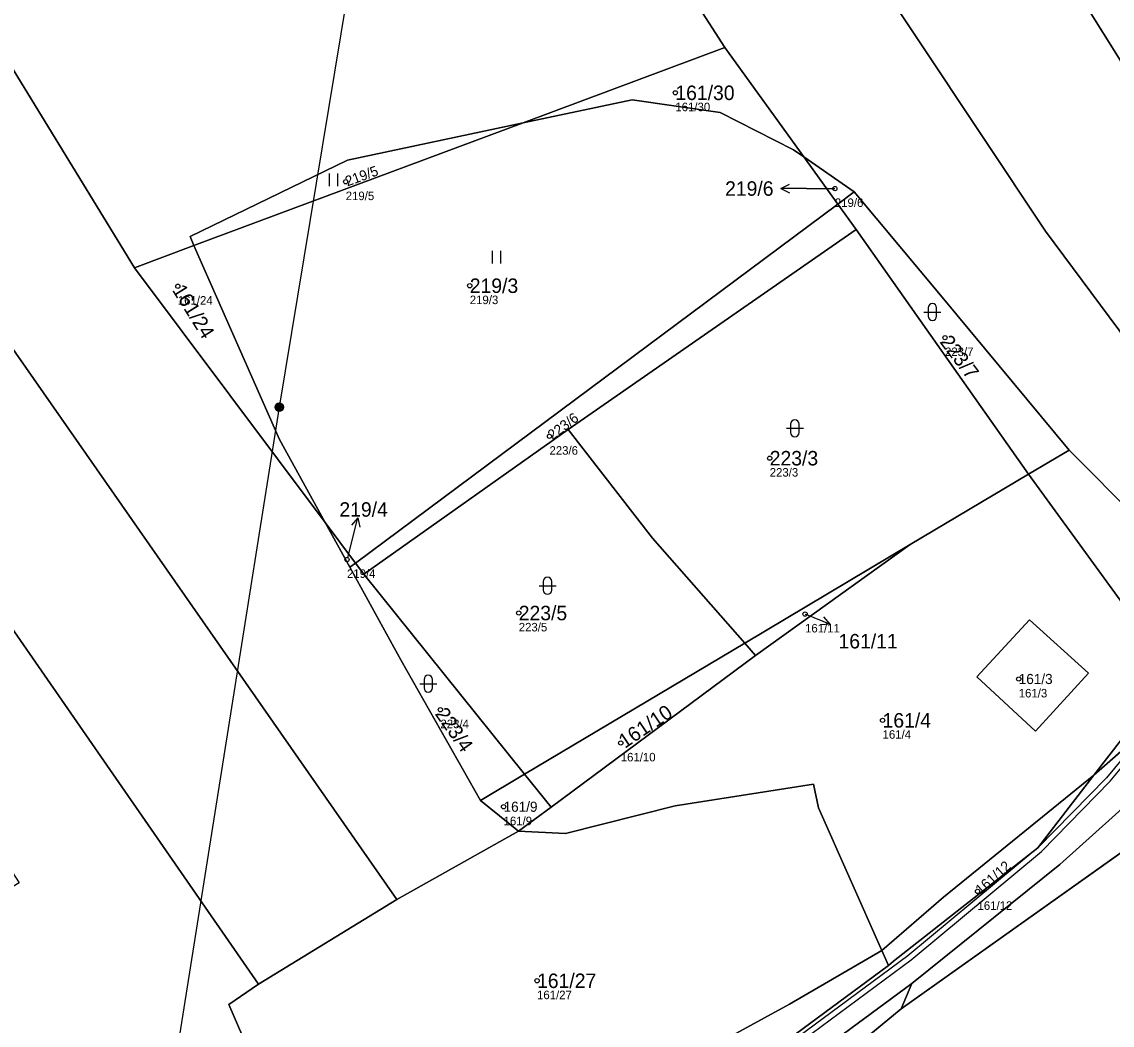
# Model space of a CAD drawing. Extents: x -734504 to -730695, y -1027923 to -1024502.
# Drawn here: x -732111.6 to -731983.6, y -1027438.2 to -1027320.4 of the extents above; entities that cross this region are included whole.
import ezdxf

# ---------------------------------------------------------------- set-up
doc = ezdxf.new("R2010")
doc.units = 0
for name, color, linetype in [('Definiční body', 7, 'Continuous'), ('Hranice parcel', 7, 'Continuous'), ('Parcelní čísla', 7, 'Continuous'), ('Polygon parcely', 7, 'Continuous'), ('Pop  PČ popisy', 7, 'Continuous'), ('Poz předměty', 7, 'Continuous'), ('Věcná břemena k části', 7, 'Continuous'), ('Značky kultur', 7, 'Continuous')]:
    doc.layers.add(name, color=color, linetype=linetype)

msp = doc.modelspace()

# ---------------------------------------------------------------- linework, layer by layer
at = {"layer": 'Definiční body'}
for centre in [(-732034.89, -1027328.7), (-732073.6, -1027339.14), (-732016.16, -1027339.94), (-732093.31, -1027351.41), (-732059.03, -1027351.35), (-732003.23, -1027357.45), (-732049.67, -1027369.03), (-732023.81, -1027371.6), (-732073.45, -1027383.5), (-732053.28, -1027389.78), (-732019.66, -1027389.9), (-731994.57, -1027397.53), (-732062.48, -1027401.14), (-732010.56, -1027402.38), (-732041.3, -1027405.04), (-732055.06, -1027412.53), (-731999.41, -1027422.47), (-732051.13, -1027432.96)]:
    msp.add_circle(centre, 0.25, dxfattribs=at)
at = {"layer": 'Hranice parcel'}
for p, q in [((-732052.77, -1027332.23), (-732029.07, -1027323.39)), ((-732029.07, -1027323.39), (-732019.81, -1027336.21)), ((-732052.77, -1027332.23), (-732091.42, -1027346.64)), ((-732019.81, -1027336.21), (-732013.88, -1027340.34)), ((-732015.8, -1027341.76), (-732019.81, -1027336.21)), ((-732015.8, -1027341.76), (-732013.88, -1027340.34)), ((-732072.45, -1027383.91), (-732015.8, -1027341.76)), ((-732013.64, -1027344.75), (-732015.8, -1027341.76)), ((-732013.64, -1027344.75), (-732047.49, -1027368.24)), ((-731993.41, -1027373.48), (-732013.64, -1027344.75)), ((-732098.39, -1027349.24), (-732091.42, -1027346.64)), ((-732076.02, -1027379.14), (-732098.39, -1027349.24)), ((-732047.49, -1027368.24), (-732071.47, -1027385.22)), ((-731988.63, -1027370.64), (-731993.41, -1027373.48)), ((-731993.41, -1027373.48), (-732007.31, -1027381.75)), ((-731975.95, -1027397.48), (-731993.41, -1027373.48)), ((-732122.66, -1027377.35), (-732083.85, -1027433.34)), ((-732073.12, -1027384.41), (-732076.02, -1027379.14)), ((-732076.02, -1027379.14), (-732072.45, -1027383.91)), ((-732026.73, -1027393.31), (-732007.31, -1027381.75)), ((-732007.31, -1027381.75), (-732025.46, -1027394.75)), ((-732073.12, -1027384.41), (-732072.45, -1027383.91)), ((-732071.47, -1027385.22), (-732072.45, -1027383.91)), ((-732052.59, -1027408.7), (-732071.47, -1027385.22)), ((-732026.73, -1027393.31), (-732052.59, -1027408.7)), ((-732025.46, -1027394.75), (-732026.73, -1027393.31)), ((-732025.46, -1027394.75), (-732049.48, -1027412.57)), ((-731974.7, -1027399.14), (-731985.74, -1027408.8)), ((-732052.59, -1027408.7), (-732057.78, -1027411.79)), ((-732049.48, -1027412.57), (-732052.59, -1027408.7)), ((-731985.74, -1027408.8), (-731992.34, -1027417.34)), ((-732057.78, -1027411.79), (-732053.29, -1027415.38)), ((-732049.48, -1027412.57), (-732053.29, -1027415.38)), ((-732067.61, -1027423.43), (-732053.29, -1027415.38)), ((-732008.36, -1027436.27), (-731977.96, -1027414.64)), ((-732083.85, -1027433.34), (-732067.61, -1027423.43)), ((-732010.66, -1027429.39), (-732009.88, -1027431.15)), ((-732008.36, -1027436.27), (-732007.12, -1027433.26)), ((-732015.01, -1027441.72), (-732008.36, -1027436.27))]:
    msp.add_line(p, q, dxfattribs=at)
for points in [[(-731949.53, -1027374.95), (-731972.44, -1027341.19), (-731992.78, -1027308.62), (-732035.33, -1027240.29), (-732069.14, -1027189.96), (-732095.27, -1027159.27)], [(-731963.56, -1027382.45), (-731991.44, -1027344.93), (-732021.41, -1027299.87), (-732052.45, -1027248.94), (-732084.75, -1027196.47), (-732095.54, -1027178.27), (-732102.58, -1027167.39)], [(-732029.07, -1027323.39), (-732039.06, -1027307.86), (-732061.55, -1027271.99), (-732083.05, -1027237.54), (-732103.21, -1027205.77), (-732119.26, -1027181.05)], [(-732179.35, -1027227.52), (-732168.73, -1027242.07), (-732146.21, -1027272.14), (-732139.96, -1027280.62), (-732131.75, -1027294), (-732124.88, -1027305.78), (-732112.95, -1027325.45), (-732098.39, -1027349.24)], [(-732067.61, -1027423.43), (-732114.45, -1027356.29), (-732150.22, -1027297.21), (-732162.36, -1027279.27), (-732169.94, -1027269.19), (-732190.38, -1027248.06)], [(-732019.81, -1027336.21), (-732021, -1027335.38), (-732029.64, -1027331.01), (-732039.96, -1027329.51), (-732052.77, -1027332.23)], [(-732091.42, -1027346.64), (-732091.88, -1027345.59), (-732073.39, -1027336.6), (-732052.77, -1027332.23)], [(-732013.88, -1027340.34), (-732003.55, -1027352.68), (-731988.63, -1027370.64)], [(-732091.42, -1027346.64), (-732081.37, -1027369.41), (-732076.02, -1027379.14)], [(-732047.49, -1027368.24), (-732037.59, -1027381), (-732026.73, -1027393.31)], [(-731965.53, -1027383.08), (-731971.91, -1027382.23), (-731980.66, -1027378.68), (-731988.63, -1027370.64)], [(-732057.78, -1027411.79), (-732067.09, -1027395.36), (-732073.12, -1027384.41)], [(-731999.5, -1027397.28), (-731992.61, -1027403.66), (-731986.38, -1027396.85), (-731993.3, -1027390.58), (-731999.5, -1027397.28)], [(-731959.4, -1027392.4), (-731969.01, -1027400.69), (-731989.76, -1027419.29), (-732007.12, -1027433.26)], [(-731985.74, -1027408.8), (-731982.51, -1027404.62), (-731979.07, -1027400.17)], [(-732010.66, -1027429.39), (-732003.4, -1027423.14), (-731985.74, -1027408.8)], [(-732053.29, -1027415.38), (-732047.79, -1027415.68), (-732034.92, -1027412.43), (-732018.65, -1027409.89), (-732018.09, -1027412.65), (-732010.66, -1027429.39)], [(-731992.34, -1027417.34), (-732009.28, -1027430.66), (-732009.88, -1027431.15)], [(-732072.02, -1027463.5), (-732046.18, -1027449.2), (-732021.47, -1027435.72), (-732010.66, -1027429.39)], [(-732009.88, -1027431.15), (-732025.72, -1027442.88), (-732033.44, -1027447.71), (-732044.34, -1027452.81), (-732069.82, -1027462.71), (-732072.02, -1027463.5)], [(-732007.12, -1027433.26), (-732023.82, -1027445.6), (-732031.94, -1027450.41), (-732043.04, -1027455.48), (-732068.51, -1027465.7), (-732085.63, -1027471.78), (-732118.36, -1027486.45), (-732157.36, -1027500.05), (-732184.75, -1027510.73), (-732193.29, -1027513.57), (-732197.69, -1027515.04), (-732222.26, -1027525.94), (-732237.18, -1027532.89), (-732260.48, -1027542.45), (-732279.89, -1027552.41), (-732294.67, -1027562.5)], [(-732072.02, -1027463.5), (-732081.62, -1027448.95), (-732087.33, -1027435.75), (-732083.85, -1027433.34)]]:
    msp.add_lwpolyline(points, dxfattribs=at)
at = {"layer": 'Polygon parcely'}
for points in [[(-731927.32, -1027354.42), (-731951.58, -1027321.53), (-731964.11, -1027300.91), (-731998.72, -1027243.3), (-732022.54, -1027203.95), (-732041.68, -1027173.72), (-732068.98, -1027167.2), (-732093.1, -1027156.64), (-732095.27, -1027159.27), (-732069.14, -1027189.96), (-732035.33, -1027240.29), (-731992.78, -1027308.62), (-731972.44, -1027341.19), (-731949.53, -1027374.95), (-731945.13, -1027370.63)], [(-731972.44, -1027341.19), (-731992.78, -1027308.62), (-732035.33, -1027240.29), (-732069.14, -1027189.96), (-732095.27, -1027159.27), (-732102.58, -1027167.39), (-732095.54, -1027178.27), (-732084.75, -1027196.47), (-732052.45, -1027248.94), (-732021.41, -1027299.87), (-731991.44, -1027344.93), (-731963.56, -1027382.45), (-731958.51, -1027380.83), (-731957.21, -1027380.41), (-731949.53, -1027374.95)], [(-732052.45, -1027248.94), (-732084.75, -1027196.47), (-732095.54, -1027178.27), (-732102.58, -1027167.39), (-732119.26, -1027181.05), (-732103.21, -1027205.77), (-732083.05, -1027237.54), (-732061.55, -1027271.99), (-732039.06, -1027307.86), (-732029.07, -1027323.39), (-732019.81, -1027336.21), (-732013.88, -1027340.34), (-732003.55, -1027352.68), (-731988.63, -1027370.64), (-731980.66, -1027378.68), (-731971.91, -1027382.23), (-731965.53, -1027383.08), (-731963.56, -1027382.45), (-731991.44, -1027344.93), (-732021.41, -1027299.87)], [(-732151.32, -1027208.62), (-732162.37, -1027216.48), (-732179.35, -1027227.52), (-732168.73, -1027242.07), (-732146.21, -1027272.14), (-732139.96, -1027280.62), (-732131.75, -1027294), (-732124.88, -1027305.78), (-732112.95, -1027325.45), (-732098.39, -1027349.24), (-732091.42, -1027346.64), (-732091.88, -1027345.59), (-732073.39, -1027336.6), (-732052.77, -1027332.23), (-732029.07, -1027323.39), (-732039.06, -1027307.86), (-732061.55, -1027271.99), (-732083.05, -1027237.54), (-732103.21, -1027205.77), (-732119.26, -1027181.05)], [(-732098.39, -1027349.24), (-732112.95, -1027325.45), (-732124.88, -1027305.78), (-732131.75, -1027294), (-732139.96, -1027280.62), (-732146.21, -1027272.14), (-732168.73, -1027242.07), (-732179.35, -1027227.52), (-732180.32, -1027229.49), (-732186.14, -1027241.28), (-732190.38, -1027248.06), (-732169.94, -1027269.19), (-732162.36, -1027279.27), (-732150.22, -1027297.21), (-732114.45, -1027356.29), (-732067.61, -1027423.43), (-732053.29, -1027415.38), (-732057.78, -1027411.79), (-732067.09, -1027395.36), (-732073.12, -1027384.41), (-732076.02, -1027379.14)], [(-732067.61, -1027423.43), (-732114.45, -1027356.29), (-732150.22, -1027297.21), (-732162.36, -1027279.27), (-732169.94, -1027269.19), (-732190.38, -1027248.06), (-732197.34, -1027264.04), (-732184.99, -1027278.31), (-732173.33, -1027293.37), (-732160.93, -1027311.67), (-732149.42, -1027331.66), (-732124.98, -1027373.51), (-732122.66, -1027377.35), (-732083.85, -1027433.34)], [(-732029.07, -1027323.39), (-732052.77, -1027332.23), (-732039.96, -1027329.51), (-732029.64, -1027331.01), (-732021, -1027335.38), (-732019.81, -1027336.21)], [(-732091.42, -1027346.64), (-732081.37, -1027369.41), (-732076.02, -1027379.14), (-732072.45, -1027383.91), (-732015.8, -1027341.76), (-732019.81, -1027336.21), (-732021, -1027335.38), (-732029.64, -1027331.01), (-732039.96, -1027329.51), (-732052.77, -1027332.23)], [(-732052.77, -1027332.23), (-732073.39, -1027336.6), (-732091.88, -1027345.59), (-732091.42, -1027346.64)], [(-732013.88, -1027340.34), (-732019.81, -1027336.21), (-732015.8, -1027341.76)], [(-732013.64, -1027344.75), (-731993.41, -1027373.48), (-731988.63, -1027370.64), (-732003.55, -1027352.68), (-732013.88, -1027340.34), (-732015.8, -1027341.76)], [(-732013.64, -1027344.75), (-732015.8, -1027341.76), (-732072.45, -1027383.91), (-732071.47, -1027385.22), (-732047.49, -1027368.24)], [(-732013.64, -1027344.75), (-732047.49, -1027368.24), (-732037.59, -1027381), (-732026.73, -1027393.31), (-732007.31, -1027381.75), (-731993.41, -1027373.48)], [(-732091.42, -1027346.64), (-732098.39, -1027349.24), (-732076.02, -1027379.14), (-732081.37, -1027369.41)], [(-732047.49, -1027368.24), (-732071.47, -1027385.22), (-732052.59, -1027408.7), (-732026.73, -1027393.31), (-732037.59, -1027381)], [(-731975.95, -1027397.48), (-731969.48, -1027391.88), (-731961.71, -1027384.61), (-731963.56, -1027382.45), (-731965.53, -1027383.08), (-731971.91, -1027382.23), (-731980.66, -1027378.68), (-731988.63, -1027370.64), (-731993.41, -1027373.48)], [(-732053.29, -1027415.38), (-732047.79, -1027415.68), (-732034.92, -1027412.43), (-732018.65, -1027409.89), (-732018.09, -1027412.65), (-732010.66, -1027429.39), (-732003.4, -1027423.14), (-731985.74, -1027408.8), (-731982.51, -1027404.62), (-731979.07, -1027400.17), (-731975.95, -1027397.48), (-731993.41, -1027373.48), (-732007.31, -1027381.75), (-732025.46, -1027394.75), (-732049.48, -1027412.57)], [(-732138.9, -1027382.33), (-732137.86, -1027383.84), (-732113.6, -1027418.9), (-732111.95, -1027421.45), (-732144.71, -1027441.41), (-732173.44, -1027459.13), (-732181.76, -1027463.74), (-732179.23, -1027469), (-732207.69, -1027483.45), (-732201.79, -1027493.18), (-732191.76, -1027509.35), (-732186.17, -1027507.38), (-732158.93, -1027496.9), (-732119.65, -1027482.68), (-732086.91, -1027468.88), (-732072.02, -1027463.5), (-732081.62, -1027448.95), (-732087.33, -1027435.75), (-732083.85, -1027433.34), (-732122.66, -1027377.35)], [(-732072.45, -1027383.91), (-732076.02, -1027379.14), (-732073.12, -1027384.41)], [(-732025.46, -1027394.75), (-732007.31, -1027381.75), (-732026.73, -1027393.31)], [(-732071.47, -1027385.22), (-732072.45, -1027383.91), (-732073.12, -1027384.41), (-732067.09, -1027395.36), (-732057.78, -1027411.79), (-732052.59, -1027408.7)], [(-731999.5, -1027397.28), (-731993.3, -1027390.58), (-731986.38, -1027396.85), (-731992.61, -1027403.66)], [(-731999.5, -1027397.28), (-731992.61, -1027403.66), (-731986.38, -1027396.85), (-731993.3, -1027390.58)], [(-731959.4, -1027392.4), (-731969.01, -1027400.69), (-731989.76, -1027419.29), (-732007.12, -1027433.26), (-732008.36, -1027436.27), (-731977.96, -1027414.64), (-731957.22, -1027397.68), (-731955.51, -1027396.28)], [(-732026.73, -1027393.31), (-732052.59, -1027408.7), (-732049.48, -1027412.57), (-732025.46, -1027394.75)], [(-731974.7, -1027399.14), (-731975.95, -1027397.48), (-731979.07, -1027400.17), (-731982.51, -1027404.62), (-731985.74, -1027408.8)], [(-732053.29, -1027415.38), (-732049.48, -1027412.57), (-732052.59, -1027408.7), (-732057.78, -1027411.79)], [(-732009.88, -1027431.15), (-732009.28, -1027430.66), (-731992.34, -1027417.34), (-731985.74, -1027408.8), (-732003.4, -1027423.14), (-732010.66, -1027429.39)], [(-732046.18, -1027449.2), (-732021.47, -1027435.72), (-732010.66, -1027429.39), (-732018.09, -1027412.65), (-732018.65, -1027409.89), (-732034.92, -1027412.43), (-732047.79, -1027415.68), (-732053.29, -1027415.38), (-732067.61, -1027423.43), (-732083.85, -1027433.34), (-732087.33, -1027435.75), (-732081.62, -1027448.95), (-732072.02, -1027463.5)], [(-731811.62, -1027585.27), (-731844.33, -1027552.09), (-731891.47, -1027503.4), (-731951.38, -1027442.23), (-731977.96, -1027414.64), (-732008.36, -1027436.27), (-732015.01, -1027441.72), (-731992.95, -1027466.17), (-731940.49, -1027518.38), (-731876.38, -1027583.2), (-731838.8, -1027620.86), (-731835.1, -1027614.91), (-731820.88, -1027595.95)], [(-732072.02, -1027463.5), (-732069.82, -1027462.71), (-732044.34, -1027452.81), (-732033.44, -1027447.71), (-732025.72, -1027442.88), (-732009.88, -1027431.15), (-732010.66, -1027429.39), (-732021.47, -1027435.72), (-732046.18, -1027449.2)]]:
    msp.add_lwpolyline(points, close=True, dxfattribs=at)
for points in [[(-731974.7, -1027399.14), (-731985.74, -1027408.8), (-731992.34, -1027417.34), (-732009.28, -1027430.66), (-732009.88, -1027431.15), (-732025.72, -1027442.88), (-732033.44, -1027447.71), (-732044.34, -1027452.81), (-732069.82, -1027462.71), (-732072.02, -1027463.5), (-732093.62, -1027472.46), (-732118.87, -1027482.91)], [(-732118.36, -1027486.45), (-732085.63, -1027471.78), (-732068.51, -1027465.7), (-732043.04, -1027455.48), (-732031.94, -1027450.41), (-732023.82, -1027445.6), (-732007.12, -1027433.26), (-731989.76, -1027419.29), (-731969.01, -1027400.69)], [(-732154.85, -1027510.86), (-732136.03, -1027502.89), (-732098.3, -1027494.77), (-732083.13, -1027483.52), (-732060.33, -1027468.63), (-732052.08, -1027463.14), (-732015.01, -1027441.72), (-732008.36, -1027436.27), (-732007.12, -1027433.26), (-732023.82, -1027445.6), (-732031.94, -1027450.41), (-732043.04, -1027455.48), (-732068.51, -1027465.7), (-732085.63, -1027471.78), (-732118.36, -1027486.45), (-732157.36, -1027500.05), (-732184.75, -1027510.73), (-732193.29, -1027513.57)]]:
    msp.add_lwpolyline(points, dxfattribs=at)
at = {"layer": 'Pop  PČ popisy'}
for p, q in [((-732022.5, -1027339.94), (-732021.5, -1027339.44)), ((-732019.5, -1027339.94), (-732022.5, -1027339.94)), ((-732022.5, -1027339.94), (-732021.5, -1027340.44)), ((-732019.5, -1027339.94), (-732016.16, -1027339.94)), ((-732072.91, -1027381.52), (-732072.18, -1027378.61)), ((-732072.18, -1027378.61), (-732072.91, -1027379.46)), ((-732072.18, -1027378.61), (-732071.94, -1027379.7)), ((-732073.36, -1027383.31), (-732072.91, -1027381.52)), ((-732019.66, -1027389.9), (-732019.5, -1027389.96)), ((-732019.5, -1027389.96), (-732016.72, -1027391.08)), ((-732016.72, -1027391.08), (-732017.83, -1027391.17)), ((-732016.72, -1027391.08), (-732017.46, -1027390.24))]:
    msp.add_line(p, q, dxfattribs=at)
at = {"layer": 'Poz předměty'}
for p, q in [((-732061.79, -1027246.71), (-732081.4, -1027365.61)), ((-732081.4, -1027365.61), (-732100.22, -1027483.97))]:
    msp.add_line(p, q, dxfattribs=at)
for radius in [0.5, 0.4, 0.3, 0.2, 0.1]:
    msp.add_circle((-732081.4, -1027365.61), radius, dxfattribs=at)
at = {"layer": 'Věcná břemena k části'}
for points in [[(-731979.97, -1027403.93), (-731984.28, -1027409.12), (-731992.34, -1027417.34), (-732007.58, -1027430.02), (-732025.5, -1027443.29), (-732031.79, -1027447.04), (-732042.94, -1027452.6), (-732056.57, -1027458.14), (-732074.04, -1027464.42), (-732105.13, -1027477.42), (-732116.64, -1027482.43)], [(-732116.38, -1027482.97), (-732104.89, -1027477.98), (-732073.82, -1027464.98), (-732056.35, -1027458.7), (-732042.7, -1027453.14), (-732031.51, -1027447.56), (-732025.16, -1027443.79), (-732007.2, -1027430.5), (-731991.9, -1027417.79), (-731983.84, -1027409.52), (-731979.53, -1027404.35)]]:
    msp.add_lwpolyline(points, dxfattribs=at)
at = {"layer": 'Značky kultur'}
for p, q in [((-732075.52, -1027339.66), (-732075.52, -1027338.16)), ((-732074.52, -1027339.66), (-732074.52, -1027338.16)), ((-732056.38, -1027348.74), (-732056.38, -1027347.24)), ((-732055.38, -1027348.74), (-732055.38, -1027347.24)), ((-732005.21, -1027353.94), (-732005.21, -1027354.94)), ((-732004.21, -1027354.94), (-732004.21, -1027353.94)), ((-732005.71, -1027354.44), (-732003.71, -1027354.44)), ((-732021.35, -1027367.59), (-732021.35, -1027368.59)), ((-732020.35, -1027368.59), (-732020.35, -1027367.59)), ((-732021.85, -1027368.09), (-732019.85, -1027368.09)), ((-732050.9, -1027386.58), (-732048.9, -1027386.58)), ((-732050.4, -1027386.08), (-732050.4, -1027387.08)), ((-732049.4, -1027387.08), (-732049.4, -1027386.08)), ((-732064.9, -1027398.08), (-732062.9, -1027398.08)), ((-732064.4, -1027397.58), (-732064.4, -1027398.58)), ((-732063.4, -1027398.58), (-732063.4, -1027397.58))]:
    msp.add_line(p, q, dxfattribs=at)
for centre, start, end in [((-732004.71, -1027353.94), 0, 180), ((-732004.71, -1027354.94), 180, 359.9879), ((-732020.85, -1027367.59), 0, 180), ((-732020.85, -1027368.59), 180, 359.9879), ((-732049.9, -1027386.08), 0, 180), ((-732049.9, -1027387.08), 180, 359.9879), ((-732063.9, -1027397.58), 0, 180), ((-732063.9, -1027398.58), 180, 359.9879)]:
    msp.add_arc(centre, 0.5, start, end, dxfattribs=at)

# ---------------------------------------------------------------- texts
at = {"layer": 'Definiční body'}
for s, p in [('161/30', (-732034.89, -1027330.86)), ('219/5', (-732073.6, -1027341.3)), ('219/6', (-732016.16, -1027342.1)), ('161/24', (-732093.31, -1027353.57)), ('219/3', (-732059.03, -1027353.51)), ('223/7', (-732003.23, -1027359.61)), ('223/6', (-732049.67, -1027371.19)), ('223/3', (-732023.81, -1027373.76)), ('219/4', (-732073.45, -1027385.66)), ('223/5', (-732053.28, -1027391.94)), ('161/11', (-732019.66, -1027392.06)), ('161/3', (-731994.57, -1027399.69)), ('223/4', (-732062.48, -1027403.3)), ('161/4', (-732010.56, -1027404.54)), ('161/10', (-732041.3, -1027407.2)), ('161/9', (-732055.06, -1027414.69)), ('161/12', (-731999.41, -1027424.63)), ('161/27', (-732051.13, -1027435.12))]:
    msp.add_text(s, height=1, dxfattribs=at).set_placement(p)
at = {"layer": 'Parcelní čísla'}
for s, height, p in [('161/30', 1.7, (-732034.89, -1027329.55)), ('219/6', 1.7, (-732029.05, -1027340.79)), ('219/3', 1.7, (-732059.03, -1027352.2)), ('223/3', 1.7, (-732023.81, -1027372.45)), ('219/4', 1.7, (-732074.34, -1027378.47)), ('223/5', 1.7, (-732053.28, -1027390.63)), ('161/11', 1.7, (-732015.73, -1027393.94)), ('161/3', 1.19, (-731994.57, -1027398.12)), ('161/4', 1.7, (-732010.56, -1027403.23)), ('161/9', 1.19, (-732055.06, -1027413.12)), ('161/27', 1.7, (-732051.13, -1027433.81))]:
    msp.add_text(s, height=height, dxfattribs=at).set_placement(p)
for s, height, rotation, p in [('219/5', 1.19, 20, (-732073.4, -1027339.7)), ('161/24', 1.7, 302, (-732094.03, -1027351.86)), ('223/7', 1.7, 307, (-732003.91, -1027357.96)), ('223/6', 1.19, 37, (-732049.31, -1027369.51)), ('223/4', 1.7, 305, (-732063.18, -1027401.63)), ('161/10', 1.7, 34, (-732040.82, -1027405.74)), ('161/12', 1.19, 42, (-731999.01, -1027422.91))]:
    msp.add_text(s, height=height, rotation=rotation, dxfattribs=at).set_placement(p)

doc.saveas('drawing.dxf')
